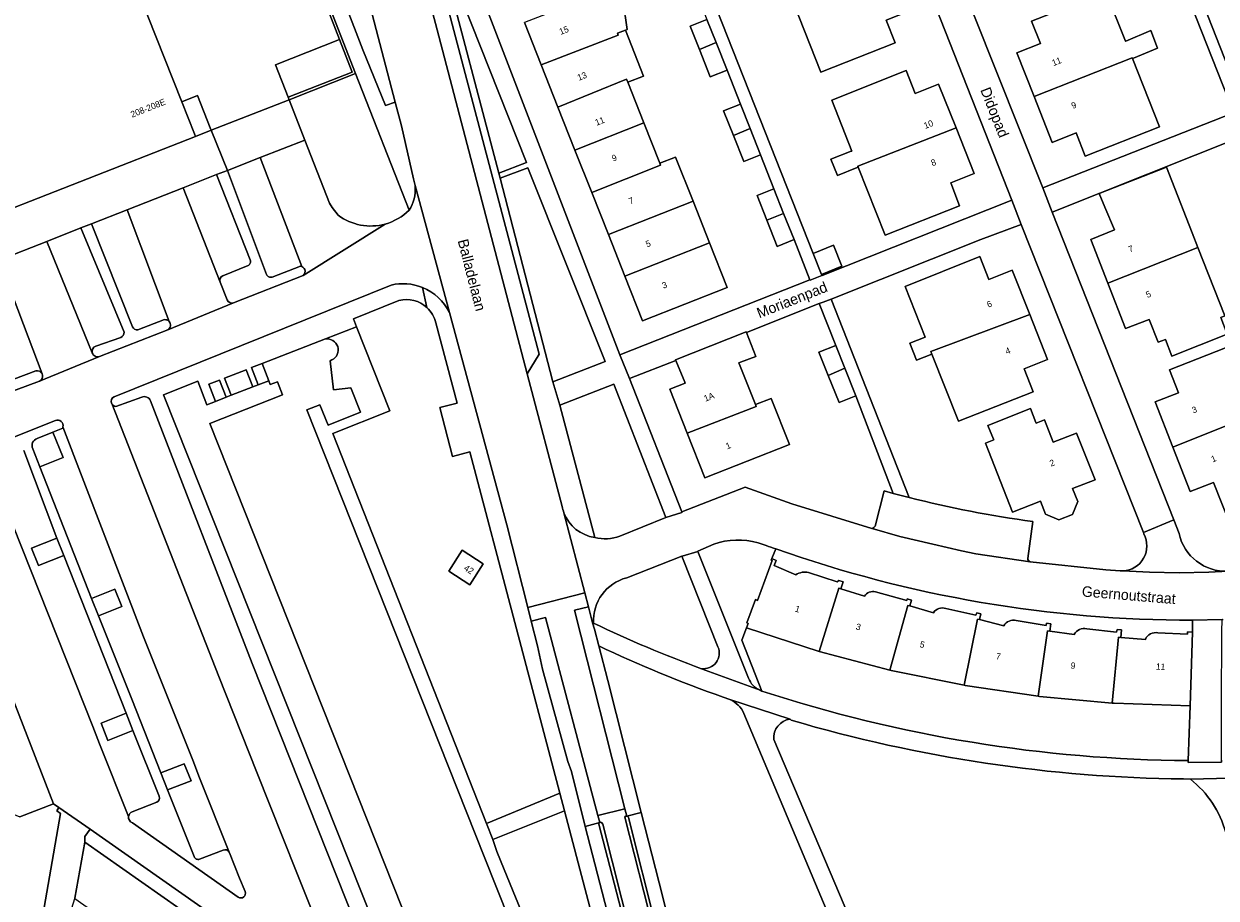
# Model space of a CAD drawing. Header units: metres. Extents: x 151448 to 154749, y 463108 to 465296.
# Tile 395 of 449: x 154419 to 154560, y 464219 to 464323. Entities that reach past the tile are written whole.
import ezdxf
from ezdxf.enums import TextEntityAlignment as Align

# ---------------------------------------------------------------- set-up
doc = ezdxf.new("R2010")
doc.units = ezdxf.units.M
for name, color, linetype, lineweight in [('B-PV-GR-BEPLANTING_CULTUUR_BODEMBEDEKKER-GV', 253, 'Continuous', 9), ('B-PV-GR-BEPLANTING_CULTUUR_BOSPLANTSOEN-GV', 253, 'Continuous', 9), ('B-PV-GR-BOS_LOOF-GV', 253, 'Continuous', 9), ('B-PV-IE-TERREINAFSCHEIDING_KUNSTMATIG_MUUR-G', 253, 'Continuous', 9), ('B-PV-OG-BEBOUWING-GV', 1, 'Continuous', 9), ('B-PV-OG-BEBOUWING-T18', 2, 'Continuous', 9), ('B-PV-OG-TERREIN_BEGROEID-GV', 253, 'Continuous', 9), ('B-PV-OG-TERREIN_ERF-GV', 253, 'Continuous', 9), ('B-PV-OG-TOPOGRAFIE-T18', 2, 'Continuous', 9), ('B-PV-VH-GESLOTENVERHARDING_ASFALT-GV', 253, 'Continuous', 9), ('B-PV-VH-GESLOTENVERHARDING_BETON-GV', 253, 'Continuous', 9), ('B-PV-VH-OPENVERHARDING_BETONSTRAATSTEEN-GV', 253, 'Continuous', 9), ('B-PV-VH-OPENVERHARDING_TEGEL-GV', 253, 'Continuous', 9)]:
    doc.layers.add(name, color=color, linetype=linetype, lineweight=lineweight)
doc.styles.add('Drong', font='txt', dxfattribs={"height": 1.8})

msp = doc.modelspace()

# ---------------------------------------------------------------- linework, layer by layer
at = {"layer": 'B-PV-GR-BEPLANTING_CULTUUR_BODEMBEDEKKER-GV', "flags": 128}
for points in [[(154452.258, 464308.948), (154450.387, 464313.734), (154441.146, 464310.104), (154443.072, 464305.344), (154446.979, 464306.877)], [(154423.661, 464259.675), (154422.854, 464261.718), (154419.855, 464260.526), (154420.674, 464258.479)], [(154427.804, 464252.499), (154430.553, 464253.599), (154429.742, 464255.656), (154426.961, 464254.575)], [(154431.063, 464240.953), (154428.112, 464239.788), (154428.891, 464237.728), (154431.872, 464238.921)], [(154435.17, 464233.904), (154435.968, 464231.863), (154438.765, 464232.949), (154437.958, 464234.973)]]:
    msp.add_lwpolyline(points, close=True, dxfattribs=at)
at = {"layer": 'B-PV-GR-BEPLANTING_CULTUUR_BODEMBEDEKKER-GV'}
msp.add_lwpolyline([(154420.52, 464273.549, 0.4700727), (154419.998, 464272.324)], format="xyb", dxfattribs=at)
at = {"layer": 'B-PV-GR-BEPLANTING_CULTUUR_BODEMBEDEKKER-GV', "flags": 128}
msp.add_lwpolyline([(154419.998, 464272.324), (154420.841, 464270.175), (154423.588, 464271.272), (154422.376, 464274.312), (154420.52, 464273.549)], dxfattribs=at)
at = {"layer": 'B-PV-GR-BEPLANTING_CULTUUR_BOSPLANTSOEN-GV', "flags": 128}
msp.add_lwpolyline([(154398.069, 464293.23), (154399.888, 464288.203), (154406.487, 464290.898), (154409.659, 464292.193), (154410.739, 464292.619), (154410.742, 464292.611), (154412.04, 464293.133), (154415.955, 464294.679), (154421.645, 464296.925), (154425.704, 464298.528), (154426.944, 464299.017), (154431.168, 464300.685), (154437.825, 464303.296), (154441.803, 464304.852), (154443.072, 464305.344), (154441.146, 464310.104), (154439.298, 464309.378)], close=True, dxfattribs=at)
at = {"layer": 'B-PV-GR-BOS_LOOF-GV', "flags": 128}
msp.add_lwpolyline([(154418.244, 464212.135), (154420.504, 464213.125), (154423.28, 464229.064), (154422.849, 464229.36), (154423.093, 464229.775), (154422.459, 464230.22), (154418.467, 464228.662)], dxfattribs=at)
at = {"layer": 'B-PV-IE-TERREINAFSCHEIDING_KUNSTMATIG_MUUR-G', "flags": 128}
for points in [[(154450.276, 464314.017), (154457.876, 464316.99), (154450.803, 464335.306), (154450.506, 464335.214), (154450.419, 464335.493), (154450.978, 464335.668)], [(154504.647, 464251.084), (154504.101, 464249.603), (154506.48, 464243.59)]]:
    msp.add_lwpolyline(points, dxfattribs=at)
at = {"layer": 'B-PV-OG-BEBOUWING-GV', "flags": 128}
for points in [[(154437.67, 464313.48), (154421.368, 464354.571), (154405.928, 464348.54), (154406.697, 464346.586), (154402.181, 464344.763), (154402.675, 464343.506), (154389.041, 464338.002), (154387.836, 464341.236), (154379.821, 464338.225), (154397.741, 464293.102), (154398.069, 464293.23), (154439.298, 464309.378), (154439.181, 464309.675)], [(154510.259, 464325.091), (154513.468, 464316.979), (154522.299, 464320.47), (154521.23, 464323.177), (154524.02, 464324.28), (154521.888, 464329.674)], [(154478.331, 464322.887), (154480.319, 464317.853), (154489.451, 464321.403), (154489.363, 464321.626), (154490.3, 464321.979), (154490.487, 464322.048), (154490.272, 464323.724), (154489.623, 464325.318), (154488.623, 464326.697), (154488.435, 464326.697), (154487.552, 464326.211), (154487.454, 464326.459)], [(154550.449, 464318.619), (154550.59, 464318.676), (154553.428, 464319.837), (154552.645, 464321.946), (154549.672, 464320.676), (154549.638, 464320.662), (154547.306, 464326.535), (154538.486, 464323.035), (154539.541, 464320.381), (154536.75, 464319.28), (154538.792, 464314.103), (154550.422, 464318.687)], [(154499.97, 464323.25), (154497.971, 464322.458), (154499.07, 464319.686), (154501.061, 464320.498)], [(154490.3, 464321.979), (154489.363, 464321.626), (154489.451, 464321.403), (154480.319, 464317.853), (154482.296, 464312.849), (154490.443, 464316.17), (154490.59, 464315.799), (154492.45, 464316.534)], [(154501.061, 464320.498), (154499.07, 464319.686), (154500.361, 464316.428), (154502.36, 464317.22)], [(154538.792, 464314.103), (154540.94, 464308.66), (154543.78, 464309.81), (154544.84, 464307.03), (154553.66, 464310.53), (154550.449, 464318.619), (154550.422, 464318.687)], [(154490.59, 464315.799), (154490.443, 464316.17), (154482.296, 464312.849), (154484.307, 464307.758), (154492.489, 464310.994)], [(154529.521, 464310.379), (154527.45, 464315.59), (154524.662, 464314.482), (154523.593, 464317.189), (154514.772, 464313.683), (154517.16, 464307.645), (154517.07, 464307.61), (154514.664, 464306.664), (154515.448, 464304.745), (154517.772, 464305.691), (154517.912, 464305.746), (154517.869, 464305.855)], [(154503.107, 464309.483), (154505.096, 464310.3), (154503.95, 464313.19), (154501.951, 464312.397)], [(154484.307, 464307.758), (154486.293, 464302.731), (154494.474, 464305.969), (154494.386, 464306.192), (154492.489, 464310.994)], [(154505.096, 464310.3), (154503.107, 464309.483), (154504.331, 464306.397), (154506.33, 464307.19)], [(154517.912, 464305.746), (154521.11, 464297.66), (154529.94, 464301.16), (154528.91, 464303.88), (154531.67, 464304.97), (154529.521, 464310.379), (154517.869, 464305.855)], [(154488.272, 464297.722), (154498.32, 464301.679), (154496.246, 464306.927), (154494.386, 464306.192), (154494.474, 464305.969), (154486.293, 464302.731)], [(154548.3, 464298.28), (154545.52, 464297.16), (154547.538, 464291.969), (154558.223, 464296.217), (154557.543, 464297.948), (154555.13, 464304.09), (154554.481, 464305.741), (154546.513, 464302.611), (154547.19, 464300.97)], [(154507.068, 464299.449), (154509.069, 464300.237), (154507.91, 464303.16), (154505.912, 464302.367)], [(154498.32, 464301.679), (154488.272, 464297.722), (154490.211, 464292.813), (154500.26, 464296.769)], [(154509.069, 464300.237), (154507.068, 464299.449), (154508.302, 464296.337), (154510.3, 464297.13)], [(154500.26, 464296.769), (154490.211, 464292.813), (154492.31, 464287.5), (154502.354, 464291.469)], [(154512.578, 464295.49), (154512.566, 464295.485), (154513.548, 464293.008), (154513.557, 464293.012), (154515.988, 464293.973), (154514.989, 464296.46)], [(154547.538, 464291.969), (154549.634, 464286.578), (154552.426, 464287.675), (154553.49, 464284.966), (154554.356, 464285.306), (154555.134, 464283.325), (154561.705, 464285.907), (154560.927, 464287.888), (154561.42, 464288.082), (154558.223, 464296.217)], [(154538.263, 464288.261), (154536.19, 464293.5), (154533.42, 464292.41), (154532.33, 464295.13), (154523.5, 464291.59), (154525.871, 464285.58), (154524.024, 464284.84), (154524.818, 464282.828), (154526.666, 464283.566), (154526.546, 464283.867)], [(154526.666, 464283.566), (154529.813, 464275.588), (154538.665, 464279.091), (154537.59, 464281.806), (154540.38, 464282.91), (154538.263, 464288.261), (154526.546, 464283.867)], [(154497.612, 464274.164), (154505.817, 464277.346), (154505.732, 464277.56), (154503.771, 464282.52), (154503.943, 464282.589), (154505.754, 464283.264), (154504.651, 464286.129), (154504.62, 464286.21), (154496.241, 464282.887), (154496.271, 464282.814), (154497.348, 464280.211), (154497.39, 464280.107), (154495.55, 464279.38)], [(154555.239, 464272.517), (154565.003, 464276.434), (154565.076, 464276.248), (154566.937, 464276.98), (154563.717, 464285.17), (154554.857, 464281.686), (154555.922, 464278.978), (154553.13, 464277.88)], [(154515.25, 464284.59), (154513.261, 464283.801), (154514.367, 464281.014), (154516.327, 464281.874)], [(154517.63, 464278.59), (154516.327, 464281.874), (154514.367, 464281.014), (154515.641, 464277.801)], [(154505.732, 464277.56), (154505.817, 464277.346), (154497.612, 464274.164), (154499.699, 464268.883), (154509.751, 464272.833), (154507.593, 464278.291)], [(154543.81, 464274.19), (154541.048, 464273.104), (154540.003, 464275.761), (154539.026, 464275.377), (154539.006, 464275.429), (154538.357, 464277.104), (154533.303, 464275.105), (154533.978, 464273.456), (154534, 464273.4), (154533.005, 464273.009), (154536.23, 464264.81), (154539.531, 464266.108), (154540.132, 464264.578), (154541.712, 464263.89), (154543.339, 464264.531), (154543.977, 464266.09), (154543.341, 464267.606), (154546.02, 464268.66)], [(154565.076, 464276.248), (154565.003, 464276.434), (154555.239, 464272.517), (154557.31, 464267.25), (154560.05, 464268.34), (154562.14, 464263.13), (154571.02, 464263.75), (154569.016, 464268.879), (154568.113, 464268.524)], [(154471.83, 464256.191), (154473.435, 464258.689), (154470.935, 464260.295), (154469.331, 464257.795)]]:
    msp.add_lwpolyline(points, close=True, dxfattribs=at)
for points in [[(154454.707, 464285.349), (154447.209, 464282.44), (154447.989, 464280.395), (154448.159, 464279.95), (154449.004, 464280.285), (154449.615, 464278.742), (154440.985, 464275.318), (154463.758, 464217.936), (154462.865, 464217.54), (154472.516, 464193.244), (154472.825, 464192.466), (154473.15, 464192.613), (154474.715, 464188.563), (154472.42, 464186.57)], [(154485.636, 464198.169), (154485.692, 464198.08), (154484.096, 464197.429), (154473.558, 464223.962), (154452.517, 464276.936), (154454.024, 464277.548), (154455.014, 464275.111), (154458.864, 464276.675), (154457.729, 464279.544), (154455.675, 464279.319), (154455.285, 464282.769), (154455.483, 464282.859)], [(154510.52, 464257.38), (154507.93, 464258.48), (154508.19, 464259.09), (154507.67, 464259.31), (154507.594, 464259.113), (154507.716, 464259.062), (154505.95, 464254.34), (154505.73, 464254.44), (154504.69, 464251.66), (154504.84, 464251.6), (154504.647, 464251.084), (154513.276, 464248.288), (154515.629, 464255.807), (154515.87, 464255.73)], [(154515.87, 464255.73), (154516.13, 464256.53), (154515.63, 464256.69), (154515.41, 464256.56), (154512.03, 464257.63)], [(154518.66, 464254.84), (154515.87, 464255.73), (154515.629, 464255.807), (154513.276, 464248.288), (154521.659, 464246.08), (154523.795, 464253.753), (154524.05, 464253.68), (154524.25, 464254.38), (154523.73, 464254.53), (154523.67, 464254.31), (154519.97, 464255.34)], [(154526.84, 464252.88), (154524.05, 464253.68), (154523.795, 464253.753), (154521.659, 464246.08), (154521.842, 464246.032), (154530.466, 464244.268), (154532.083, 464252.127), (154532.31, 464252.07), (154532.48, 464252.75), (154531.97, 464252.88), (154531.88, 464252.59), (154528.31, 464253.38)], [(154535.19, 464251.34), (154532.31, 464252.07), (154532.083, 464252.127), (154530.466, 464244.268), (154530.589, 464244.243), (154539.259, 464242.97), (154540.385, 464250.736), (154540.65, 464250.7)], [(154540.65, 464250.7), (154540.77, 464251.56), (154540.25, 464251.63), (154540.2, 464251.38), (154536.66, 464251.94)], [(154540.65, 464250.7), (154540.385, 464250.736), (154539.259, 464242.97), (154539.421, 464242.946), (154548.043, 464242.166), (154548.807, 464249.962), (154549.09, 464249.94), (154549.16, 464250.84), (154548.63, 464250.88), (154548.56, 464250.59), (154545.02, 464250.97)], [(154543.55, 464250.31), (154540.65, 464250.7)], [(154551.98, 464249.72), (154549.09, 464249.94), (154548.807, 464249.962), (154548.043, 464242.166), (154548.265, 464242.146), (154557.31, 464241.84), (154557.56, 464250.59), (154556.98, 464250.63), (154556.98, 464250.34), (154553.48, 464250.5)]]:
    msp.add_lwpolyline(points, dxfattribs=at)
at = {"layer": 'B-PV-OG-BEBOUWING-GV'}
for points in [[(154455.483, 464282.859, 0.8578682), (154454.707, 464285.349)], [(154512.03, 464257.63, 0.217186), (154510.52, 464257.38)], [(154519.97, 464255.34, 0.3525864), (154518.66, 464254.84)], [(154528.31, 464253.38, 0.326683), (154526.84, 464252.88)], [(154536.66, 464251.94, 0.3344997), (154535.19, 464251.34)], [(154545.02, 464250.97, 0.3372386), (154543.55, 464250.31)], [(154553.48, 464250.5, 0.3492024), (154551.98, 464249.72)]]:
    msp.add_lwpolyline(points, format="xyb", dxfattribs=at)
at = {"layer": 'B-PV-OG-TERREIN_BEGROEID-GV', "flags": 128}
for points in [[(154458.247, 464331.628), (154455.013, 464330.379), (154459.157, 464319.653), (154461.818, 464313.045), (154462.983, 464313.452)], [(154475.28, 464305.03), (154478.55, 464306.28), (154468.73, 464331.13), (154468.42, 464331)], [(154481.7, 464280.28), (154487.88, 464282.69), (154478.73, 464305.66), (154475.42, 464304.41)], [(154471.83, 464256.191), (154469.331, 464257.795), (154470.935, 464260.295), (154473.435, 464258.689)], [(154484.611, 464201.189), (154486.296, 464201.86), (154485.428, 464204.109), (154489.311, 464205.626), (154483.447, 464227.894), (154483.061, 464229.391), (154474.581, 464225.991), (154475.043, 464224.551), (154475.91, 464222.419)]]:
    msp.add_lwpolyline(points, close=True, dxfattribs=at)
for points in [[(154464.645, 464300.641), (154458.255, 464316.824), (154450.387, 464313.734), (154452.258, 464308.948), (154455.191, 464301.449), (154455.489, 464300.93), (154456.221, 464300.028)], [(154463.432, 464289.912), (154458.037, 464287.735), (154458.411, 464286.789), (154462.351, 464276.833), (154455.585, 464274.124), (154473.801, 464227.876)], [(154473.801, 464227.876), (154482.52, 464231.486), (154471.838, 464271.957), (154469.778, 464271.425), (154468.281, 464277.221), (154470.329, 464277.746), (154467.8, 464287.276)], [(154489.63, 464261.97), (154495.11, 464264.16), (154488.94, 464279.97), (154482.5, 464277.5)], [(154482.5, 464277.5), (154486.66, 464261.8)], [(154501.28, 464248.84), (154497.055, 464259.395), (154496.983, 464259.575), (154490.45, 464257.03)], [(154487.124, 464248.947), (154488.2, 464244.84), (154492.173, 464229.2), (154494.298, 464220.835), (154495.576, 464215.804), (154499.005, 464203.21), (154499.049, 464203.05), (154501.076, 464195.294)], [(154502.672, 464242.57), (154501.88, 464242.88)], [(154527.45, 464186.03), (154523.888, 464194.495), (154504.343, 464240.94)], [(154509.98, 464240.13), (154509.84, 464240.25)], [(154507.91, 464237.84), (154525.939, 464195.366), (154526.94, 464193.009), (154560.155, 464206.439), (154568.89, 464209.913), (154561.52, 464226.81)], [(154557.331, 464233.13), (154556.52, 464233.16)], [(154462.245, 464200.316), (154462.232, 464200.348), (154426.161, 464225.667), (154424.969, 464219.005), (154424.968, 464218.999), (154463.839, 464191.673)]]:
    msp.add_lwpolyline(points, dxfattribs=at)
at = {"layer": 'B-PV-OG-TERREIN_BEGROEID-GV'}
for points in [[(154461.789, 464298.981, 0.1302189), (154464.645, 464300.641)], [(154456.221, 464300.028, 0.231489), (154461.789, 464298.981)], [(154466.743, 464289.078, 0.2536579), (154463.432, 464289.912)], [(154467.8, 464287.276, 0.1493301), (154466.743, 464289.078)], [(154486.66, 464261.8, 0.1508486), (154489.63, 464261.97)], [(154490.45, 464257.03, 0.3563777), (154486.52, 464251.638)], [(154486.52, 464251.638, 0.0232209), (154499.32, 464246.235)], [(154501.88, 464242.88, -0.0270386), (154487.124, 464248.947)], [(154499.32, 464246.235, 0.5741716), (154501.28, 464248.84)], [(154504.343, 464240.94, 0.2038725), (154502.672, 464242.57)], [(154509.84, 464240.25, 0.4064744), (154507.91, 464237.84)], [(154556.52, 464233.16, -0.069103), (154509.98, 464240.13)], [(154561.52, 464226.81, 0.1597407), (154557.331, 464233.13)]]:
    msp.add_lwpolyline(points, format="xyb", dxfattribs=at)
at = {"layer": 'B-PV-OG-TERREIN_ERF-GV', "flags": 128}
for points in [[(154405.928, 464348.54), (154421.368, 464354.571), (154437.67, 464313.48), (154439.531, 464314.215), (154441.03, 464310.399), (154441.146, 464310.104), (154450.387, 464313.734), (154450.276, 464314.017), (154448.773, 464317.861), (154456.38, 464320.863), (154450.803, 464335.306), (154450.506, 464335.214), (154450.419, 464335.493), (154450.978, 464335.668), (154450.077, 464337.819), (154447.399, 464344.205), (154447.006, 464345.146), (154434.995, 464375.659), (154432.098, 464382.87), (154419.981, 464378.216), (154419.174, 464380.267), (154416.143, 464379.141)], [(154561.044, 464348.867), (154559.184, 464348.132), (154555.99, 464356.239), (154552.88, 464364.13), (154546.418, 464361.578), (154546.509, 464361.236), (154547.482, 464361.696), (154548.212, 464359.696), (154547.293, 464359.29), (154547.644, 464358.371), (154545.333, 464357.385), (154544.067, 464360.65), (154534.27, 464356.78), (154537.524, 464348.603), (154526.839, 464344.365), (154524.664, 464349.849), (154527.452, 464350.955), (154526.38, 464353.66), (154520.64, 464351.384), (154539.798, 464303.28), (154562.44, 464312.16)], [(154562.44, 464312.25), (154547.25, 464350.72), (154547.03, 464352.47), (154547.95, 464352.75), (154554.048, 464337.339), (154556.045, 464338.131), (154556.047, 464338.126), (154555.858, 464338.018), (154556.938, 464335.207), (154555.152, 464334.47), (154563.72, 464312.72)], [(154496.7, 464335.66), (154512.578, 464295.49), (154514.989, 464296.46), (154515.988, 464293.973), (154513.557, 464293.012), (154513.58, 464292.955), (154513.613, 464292.874), (154513.629, 464292.88), (154536.158, 464301.809), (154517.155, 464349.994)], [(154471.038, 464331.837), (154489.63, 464283.455), (154489.632, 464283.45), (154512.19, 464292.375), (154510.3, 464297.13), (154508.302, 464296.337), (154507.068, 464299.449), (154505.912, 464302.367), (154507.91, 464303.16), (154506.33, 464307.19), (154504.331, 464306.397), (154503.107, 464309.483), (154501.951, 464312.397), (154503.95, 464313.19), (154502.36, 464317.22), (154500.361, 464316.428), (154499.07, 464319.686), (154497.971, 464322.458), (154499.97, 464323.25)], [(154490.272, 464323.724), (154490.487, 464322.048), (154490.3, 464321.979), (154492.45, 464316.534), (154490.59, 464315.799), (154492.489, 464310.994), (154494.386, 464306.192), (154496.246, 464306.927), (154498.32, 464301.679), (154500.26, 464296.769), (154502.354, 464291.469), (154492.31, 464287.5), (154490.211, 464292.813), (154488.272, 464297.722), (154486.293, 464302.731), (154484.307, 464307.758), (154482.296, 464312.849), (154480.319, 464317.853), (154478.331, 464322.887)], [(154581.228, 464264.478), (154563.565, 464309.395), (154563.557, 464309.392), (154540.925, 464300.397), (154540.929, 464300.388), (154555.348, 464263.881), (154555.98, 464262.28)], [(154551.767, 464262.409), (154537.246, 464298.944), (154532.475, 464297.13), (154514.691, 464290.082), (154523.945, 464266.549)], [(154519.91, 464263.16), (154520.98, 464267.34), (154522.074, 464267.019), (154517.63, 464278.59), (154515.641, 464277.801), (154514.367, 464281.014), (154513.261, 464283.801), (154515.25, 464284.59), (154513.287, 464289.544), (154504.651, 464286.129), (154505.754, 464283.264), (154503.943, 464282.589), (154503.771, 464282.52), (154505.732, 464277.56), (154507.593, 464278.291), (154509.751, 464272.833), (154499.699, 464268.883), (154497.612, 464274.164), (154495.55, 464279.38), (154497.39, 464280.107), (154497.348, 464280.211), (154496.271, 464282.814)], [(154496.271, 464282.814), (154490.792, 464280.647), (154490.778, 464280.642), (154496.986, 464264.835), (154504.52, 464267.78), (154510.05, 464265.81), (154519.53, 464262.88), (154519.552, 464262.882)], [(154538.622, 464263.699), (154538.02, 464259.31)], [(154551.78, 464262.22), (154551.768, 464262.404), (154551.767, 464262.409)], [(154500.77, 464261), (154498.898, 464260.169), (154498.903, 464260.156)], [(154506.98, 464260.84), (154506.03, 464261.16)], [(154498.903, 464260.156), (154504.91, 464245.13)], [(154506.28, 464243.694), (154506.29, 464243.69), (154506.48, 464243.59), (154504.101, 464249.603), (154504.647, 464251.084), (154504.84, 464251.6), (154504.69, 464251.66), (154505.73, 464254.44), (154505.95, 464254.34), (154507.716, 464259.062), (154507.594, 464259.113), (154507.67, 464259.31), (154508.151, 464260.453)], [(154508.151, 464260.453), (154507.67, 464259.31), (154508.19, 464259.09), (154507.93, 464258.48), (154510.52, 464257.38)], [(154538.305, 464258.912), (154547.3, 464257.97), (154548.98, 464257.84)], [(154512.03, 464257.63), (154515.41, 464256.56), (154515.63, 464256.69), (154516.13, 464256.53), (154515.87, 464255.73), (154518.66, 464254.84)], [(154519.97, 464255.34), (154523.67, 464254.31), (154523.73, 464254.53), (154524.25, 464254.38), (154524.05, 464253.68), (154526.84, 464252.88)], [(154528.31, 464253.38), (154531.88, 464252.59), (154531.97, 464252.88), (154532.48, 464252.75), (154532.31, 464252.07), (154535.19, 464251.34)], [(154521.659, 464246.08), (154513.276, 464248.288), (154504.647, 464251.084), (154504.101, 464249.603), (154506.48, 464243.59)], [(154536.66, 464251.94), (154540.2, 464251.38), (154540.25, 464251.63), (154540.77, 464251.56), (154540.65, 464250.7), (154543.55, 464250.31)], [(154545.02, 464250.97), (154548.56, 464250.59), (154548.63, 464250.88), (154549.16, 464250.84), (154549.09, 464249.94), (154551.98, 464249.72)], [(154553.48, 464250.5), (154556.98, 464250.34), (154556.98, 464250.63), (154557.56, 464250.59), (154557.59, 464252)], [(154557.06, 464235.34), (154557.31, 464241.84), (154548.265, 464242.146), (154548.043, 464242.166), (154539.421, 464242.946), (154539.259, 464242.97), (154530.589, 464244.243), (154530.466, 464244.268), (154521.842, 464246.032), (154521.659, 464246.08)]]:
    msp.add_lwpolyline(points, dxfattribs=at)
for points in [[(154510.259, 464325.091), (154507.135, 464332.99), (154515.97, 464336.483), (154517.04, 464333.777), (154519.83, 464334.88), (154521.888, 464329.674), (154524.02, 464324.28), (154521.23, 464323.177), (154522.299, 464320.47), (154513.468, 464316.979)], [(154450.276, 464314.017), (154450.387, 464313.734), (154458.255, 464316.824), (154450.978, 464335.668), (154450.419, 464335.493), (154450.506, 464335.214), (154450.803, 464335.306), (154456.38, 464320.863), (154457.876, 464316.99)], [(154550.449, 464318.619), (154553.66, 464310.53), (154544.84, 464307.03), (154543.78, 464309.81), (154540.94, 464308.66), (154538.792, 464314.103), (154536.75, 464319.28), (154539.541, 464320.381), (154538.486, 464323.035), (154547.306, 464326.535), (154549.638, 464320.662), (154549.672, 464320.676), (154552.645, 464321.946), (154553.428, 464319.837), (154550.59, 464318.676)], [(154450.276, 464314.017), (154457.876, 464316.99), (154456.38, 464320.863), (154448.773, 464317.861)], [(154529.521, 464310.379), (154531.67, 464304.97), (154528.91, 464303.88), (154529.94, 464301.16), (154521.11, 464297.66), (154517.912, 464305.746), (154517.772, 464305.691), (154515.448, 464304.745), (154514.664, 464306.664), (154517.07, 464307.61), (154517.16, 464307.645), (154514.772, 464313.683), (154523.593, 464317.189), (154524.662, 464314.482), (154527.45, 464315.59)], [(154441.146, 464310.104), (154441.03, 464310.399), (154439.531, 464314.215), (154437.67, 464313.48), (154439.181, 464309.675), (154439.298, 464309.378)], [(154547.538, 464291.969), (154545.52, 464297.16), (154548.3, 464298.28), (154547.19, 464300.97), (154546.513, 464302.611), (154554.481, 464305.741), (154555.13, 464304.09), (154557.543, 464297.948), (154558.223, 464296.217), (154561.42, 464288.082), (154560.927, 464287.888), (154561.705, 464285.907), (154555.134, 464283.325), (154554.356, 464285.306), (154553.49, 464284.966), (154552.426, 464287.675), (154549.634, 464286.578)], [(154538.263, 464288.261), (154540.38, 464282.91), (154537.59, 464281.806), (154538.665, 464279.091), (154529.813, 464275.588), (154526.666, 464283.566), (154524.818, 464282.828), (154524.024, 464284.84), (154525.871, 464285.58), (154523.5, 464291.59), (154532.33, 464295.13), (154533.42, 464292.41), (154536.19, 464293.5)], [(154555.239, 464272.517), (154553.13, 464277.88), (154555.922, 464278.978), (154554.857, 464281.686), (154563.717, 464285.17), (154566.937, 464276.98), (154565.076, 464276.248), (154568.113, 464268.524), (154569.016, 464268.879), (154571.02, 464263.75), (154562.14, 464263.13), (154560.05, 464268.34), (154557.31, 464267.25)], [(154446.742, 464279.913), (154447.989, 464280.395), (154447.209, 464282.44), (154445.949, 464281.951)], [(154443.524, 464278.668), (154446.087, 464279.659), (154445.296, 464281.698), (154442.732, 464280.703)], [(154464.833, 464204.982), (154464.973, 464204.876), (154467.437, 464198.629), (154468.426, 464196.124), (154472.516, 464193.244), (154462.865, 464217.54), (154463.758, 464217.936), (154440.985, 464275.318), (154449.615, 464278.742), (154449.004, 464280.285), (154448.159, 464279.95), (154447.989, 464280.395), (154446.742, 464279.913), (154446.087, 464279.659), (154443.524, 464278.668), (154442.918, 464278.434), (154441.661, 464277.947), (154440.625, 464277.547), (154439.574, 464280.329), (154435.513, 464278.718)], [(154442.918, 464278.434), (154442.127, 464280.471), (154440.869, 464279.983), (154441.661, 464277.947)], [(154539.531, 464266.108), (154536.23, 464264.81), (154533.005, 464273.009), (154534, 464273.4), (154533.978, 464273.456), (154533.303, 464275.105), (154538.357, 464277.104), (154539.006, 464275.429), (154539.026, 464275.377), (154540.003, 464275.761), (154541.048, 464273.104), (154543.81, 464274.19), (154546.02, 464268.66), (154543.341, 464267.606), (154543.977, 464266.09), (154543.339, 464264.531), (154541.712, 464263.89), (154540.132, 464264.578)]]:
    msp.add_lwpolyline(points, close=True, dxfattribs=at)
at = {"layer": 'B-PV-OG-TERREIN_ERF-GV'}
for points in [[(154523.945, 464266.549, 0.0280838), (154538.622, 464263.699)], [(154519.552, 464262.882, 0.2859901), (154519.91, 464263.16)], [(154549.323, 464257.836, 0.5585702), (154551.78, 464262.22)], [(154555.98, 464262.28, 0.3664698), (154561.79, 464257.811)], [(154506.03, 464261.16, 0.1604582), (154500.77, 464261)], [(154508.151, 464260.453, -0.0025641), (154506.98, 464260.84)], [(154557.59, 464252, -0.085946), (154508.151, 464260.453)], [(154538.02, 464259.31, 0.2999308), (154538.305, 464258.912)], [(154510.52, 464257.38, -0.217186), (154512.03, 464257.63)], [(154548.98, 464257.84, 0.0291847), (154549.323, 464257.836)], [(154518.66, 464254.84, -0.3525864), (154519.97, 464255.34)], [(154526.84, 464252.88, -0.326683), (154528.31, 464253.38)], [(154535.19, 464251.34, -0.3344997), (154536.66, 464251.94)], [(154543.55, 464250.31, -0.3372386), (154545.02, 464250.97)], [(154551.98, 464249.72, -0.3492024), (154553.48, 464250.5)], [(154504.91, 464245.13, 0.2230873), (154506.28, 464243.694)], [(154506.48, 464243.59, 0.0775414), (154557.06, 464235.34)]]:
    msp.add_lwpolyline(points, format="xyb", dxfattribs=at)
at = {"layer": 'B-PV-VH-GESLOTENVERHARDING_ASFALT-GV', "flags": 128}
for points in [[(154482.803, 464265.48), (154478.651, 464281.21), (154478.656, 464281.218), (154468.158, 464321.28), (154465.294, 464332.088), (154465.289, 464332.091), (154465.278, 464332.097), (154464.801, 464333.908), (154458.247, 464331.628), (154462.983, 464313.452)], [(154462.983, 464313.452), (154463.719, 464310.625), (154465.156, 464304.331), (154465.364, 464303.56), (154469.435, 464288.484), (154476.226, 464263.29), (154478.711, 464253.507), (154485.486, 464255.229), (154483.007, 464264.744)], [(154509.84, 464240.25), (154502.672, 464242.57)], [(154504.343, 464240.94), (154523.888, 464194.495), (154525.939, 464195.366), (154507.91, 464237.84)], [(154565.23, 464233.336), (154565.103, 464233.332), (154557.331, 464233.13)]]:
    msp.add_lwpolyline(points, dxfattribs=at)
at = {"layer": 'B-PV-VH-GESLOTENVERHARDING_ASFALT-GV'}
for points in [[(154483.007, 464264.744, -0.0489206), (154482.803, 464265.48)], [(154502.672, 464242.57, -0.2038725), (154504.343, 464240.94)], [(154507.91, 464237.84, -0.4064744), (154509.84, 464240.25)], [(154557.331, 464233.13, -0.1597407), (154561.52, 464226.81)]]:
    msp.add_lwpolyline(points, format="xyb", dxfattribs=at)
at = {"layer": 'B-PV-VH-GESLOTENVERHARDING_ASFALT-GV', "flags": 128}
for points in [[(154479.128, 464251.868), (154480.817, 464252.296), (154487.038, 464228.805), (154490.229, 464229.614), (154484.271, 464253.172), (154485.914, 464253.589), (154485.486, 464255.229), (154478.711, 464253.507)], [(154487.038, 464228.805), (154480.817, 464252.296), (154479.128, 464251.868), (154479.866, 464248.965), (154480.44, 464246.184), (154483.482, 464235.216), (154483.891, 464234.025), (154485.507, 464227.525), (154487.254, 464227.978)], [(154487.124, 464248.947), (154486.612, 464250.911), (154486.41, 464251.69), (154485.914, 464253.589), (154484.271, 464253.172), (154490.229, 464229.614), (154490.448, 464228.762), (154492.173, 464229.2), (154488.2, 464244.84)], [(154493.894, 464215.377), (154495.576, 464215.804), (154494.298, 464220.835), (154492.173, 464229.2), (154490.448, 464228.762), (154490.566, 464228.728), (154490.675, 464228.604), (154493.962, 464215.551)], [(154490.735, 464214.544), (154490.639, 464214.582), (154490.534, 464214.726), (154487.128, 464227.777), (154487.161, 464227.928), (154487.254, 464227.978), (154485.507, 464227.525), (154488.988, 464214.091)]]:
    msp.add_lwpolyline(points, close=True, dxfattribs=at)
at = {"layer": 'B-PV-VH-GESLOTENVERHARDING_BETON-GV', "flags": 128}
msp.add_lwpolyline([(154493.606, 464215.435), (154490.214, 464228.62), (154490.302, 464228.732), (154490.448, 464228.762), (154490.229, 464229.614), (154487.038, 464228.805), (154487.254, 464227.978), (154487.348, 464228.029), (154487.463, 464227.995), (154487.62, 464227.813), (154490.934, 464214.638)], dxfattribs=at)
at = {"layer": 'B-PV-VH-OPENVERHARDING_BETONSTRAATSTEEN-GV', "flags": 128}
for points in [[(154537.246, 464298.944), (154551.767, 464262.409), (154555.348, 464263.881), (154540.929, 464300.388), (154540.925, 464300.397), (154539.798, 464303.28), (154520.64, 464351.384), (154517.155, 464349.994), (154536.158, 464301.809)], [(154465.294, 464332.088), (154468.158, 464321.28), (154478.656, 464281.218), (154480.06, 464283.53), (154467.66, 464330.69)], [(154586.34, 464321.632), (154563.811, 464312.688), (154563.743, 464312.662), (154562.471, 464312.172), (154562.44, 464312.16), (154539.798, 464303.28), (154540.925, 464300.397), (154563.557, 464309.392), (154563.565, 464309.395), (154564.882, 464309.877), (154564.981, 464309.911), (154587.478, 464318.752)], [(154489.632, 464283.45), (154490.792, 464280.647), (154496.271, 464282.814), (154496.241, 464282.887), (154504.62, 464286.21), (154504.651, 464286.129), (154513.287, 464289.544), (154513.747, 464289.726), (154514.691, 464290.082), (154532.475, 464297.13), (154537.246, 464298.944), (154536.158, 464301.809), (154513.629, 464292.88), (154513.613, 464292.874), (154512.198, 464292.338), (154512.19, 464292.375)], [(154412.541, 464255.626), (154412.189, 464255.33), (154408.934, 464254.166), (154408.632, 464253.97), (154408.48, 464253.673), (154408.527, 464253.374), (154417.765, 464228.955), (154418.467, 464228.662), (154422.459, 464230.22)], [(154557.31, 464241.84), (154557.06, 464235.34), (154557.052, 464235.12), (154560.998, 464235.16), (154561, 464235.38), (154561, 464241.91), (154561.06, 464250.63), (154561.106, 464252.06), (154561.128, 464252.067), (154561.104, 464252.066), (154557.59, 464252), (154557.56, 464250.59)], [(154473.801, 464227.876), (154474.581, 464225.991), (154483.061, 464229.391), (154482.52, 464231.486)], [(154493.808, 464215.364), (154493.894, 464215.377), (154493.962, 464215.551), (154490.675, 464228.604), (154490.566, 464228.728), (154490.448, 464228.762), (154490.302, 464228.732), (154490.214, 464228.62), (154493.606, 464215.435), (154493.694, 464215.346)], [(154490.735, 464214.544), (154490.934, 464214.638), (154487.62, 464227.813), (154487.463, 464227.995), (154487.348, 464228.029), (154487.254, 464227.978), (154487.161, 464227.928), (154487.128, 464227.777), (154490.534, 464214.726), (154490.639, 464214.582)]]:
    msp.add_lwpolyline(points, close=True, dxfattribs=at)
for points in [[(154456.221, 464300.028), (154455.489, 464300.93), (154455.191, 464301.449), (154452.258, 464308.948), (154446.979, 464306.877), (154451.915, 464293.949)], [(154446.979, 464306.877), (154443.072, 464305.344), (154447.725, 464292.989)], [(154451.915, 464293.949), (154446.979, 464306.877)], [(154441.803, 464304.852), (154437.825, 464303.296), (154442.213, 464292.082)], [(154445.763, 464294.73), (154441.803, 464304.852)], [(154443.053, 464289.982), (154442.213, 464292.082), (154437.825, 464303.296), (154431.168, 464300.685), (154436.154, 464287.427)], [(154469.435, 464288.484), (154465.364, 464303.56), (154465.366, 464303.435)], [(154436.154, 464287.427), (154431.168, 464300.685), (154426.944, 464299.017)], [(154461.789, 464298.981), (154452.066, 464292.865), (154443.786, 464289.64), (154436.005, 464286.426), (154427.914, 464283.273), (154420.774, 464280.338), (154412.444, 464277.272), (154405.379, 464274.477), (154405.891, 464273.181), (154406.957, 464270.484), (154408.022, 464267.787), (154409.088, 464265.09), (154410.154, 464262.393), (154411.219, 464259.696), (154412.363, 464256.801), (154412.647, 464256.172), (154412.634, 464255.811), (154412.541, 464255.626), (154422.459, 464230.22), (154423.093, 464229.775), (154426.782, 464227.187), (154467.25, 464198.797), (154467.437, 464198.629)], [(154426.944, 464299.017), (154431.835, 464286.797)], [(154452.066, 464292.865), (154461.789, 464298.981)], [(154430.819, 464286.144), (154425.704, 464298.528), (154421.645, 464296.925), (154427.046, 464283.714)], [(154427.046, 464283.714), (154421.645, 464296.925), (154415.955, 464294.679), (154421.089, 464281.206)], [(154421.089, 464281.206), (154415.955, 464294.679), (154412.04, 464293.133), (154416.84, 464280.921)], [(154442.535, 464292.833), (154445.526, 464294.056)], [(154448.374, 464292.699), (154451.741, 464294.005)], [(154429.634, 464278.5), (154462.495, 464291.741)], [(154436.005, 464286.426), (154443.786, 464289.64)], [(154432.446, 464286.434), (154435.605, 464287.642)], [(154427.455, 464284.488), (154430.42, 464285.532)], [(154420.774, 464280.338), (154427.914, 464283.273)], [(154417.735, 464280.573), (154420.34, 464281.553)], [(154467.437, 464198.629), (154464.973, 464204.876), (154464.833, 464204.982), (154464.857, 464204.786), (154456.861, 464210.369), (154456.822, 464210.399), (154456.814, 464210.404), (154456.776, 464210.431), (154455.634, 464211.289), (154451.318, 464222.031), (154446.514, 464234.049), (154442.047, 464245.311), (154429.355, 464277.676), (154429.333, 464277.725)], [(154432.907, 464278.446), (154429.823, 464277.34)], [(154459.39, 464213.192), (154446.006, 464246.872), (154433.954, 464278.011)], [(154429.355, 464277.676), (154442.047, 464245.311), (154446.514, 464234.049), (154451.318, 464222.031), (154455.634, 464211.289), (154456.776, 464210.431), (154456.814, 464210.404)], [(154414.609, 464272.474), (154422.669, 464275.686)], [(154443.29, 464224.488), (154439.783, 464233.312), (154438.965, 464235.379), (154433.131, 464250.028), (154423.57, 464274.913), (154423.539, 464274.789), (154422.376, 464274.312), (154423.588, 464271.272), (154420.841, 464270.175), (154426.961, 464254.575), (154429.742, 464255.656), (154430.553, 464253.599), (154427.804, 464252.499), (154431.737, 464242.615), (154435.17, 464233.904), (154437.958, 464234.973), (154438.765, 464232.949), (154435.968, 464231.863), (154439.147, 464223.948)], [(154423.57, 464274.913), (154433.131, 464250.028), (154438.965, 464235.379), (154439.783, 464233.312), (154443.29, 464224.488), (154443.328, 464224.408), (154444.507, 464221.39), (154445.18, 464219.797)], [(154422.854, 464261.718), (154418.928, 464272.104)], [(154414.42, 464271.251), (154427.095, 464239.39), (154427.906, 464237.334), (154431.356, 464228.725)], [(154431.356, 464228.725), (154427.906, 464237.334), (154427.095, 464239.39), (154414.42, 464271.251)], [(154548.98, 464257.84), (154547.3, 464257.97), (154538.305, 464258.912), (154531.878, 464259.88), (154530.167, 464260.236), (154526.758, 464260.996), (154522.847, 464261.934), (154519.552, 464262.882), (154519.53, 464262.88), (154510.05, 464265.81), (154504.52, 464267.78), (154496.986, 464264.835), (154497.009, 464264.777), (154495.11, 464264.16), (154489.63, 464261.97)], [(154523.945, 464266.549), (154522.074, 464267.019), (154520.98, 464267.34), (154519.91, 464263.16)], [(154483.007, 464264.744), (154485.486, 464255.229), (154485.914, 464253.589), (154486.41, 464251.69), (154486.52, 464251.638)], [(154538.02, 464259.31), (154538.622, 464263.699)], [(154555.98, 464262.28), (154555.348, 464263.881), (154551.767, 464262.409), (154551.768, 464262.404), (154551.78, 464262.22)], [(154519.552, 464262.882), (154522.847, 464261.934), (154526.758, 464260.996), (154530.167, 464260.236), (154531.878, 464259.88), (154538.305, 464258.912)], [(154434.978, 464231.102), (154431.872, 464238.921), (154428.891, 464237.728), (154428.112, 464239.788), (154431.063, 464240.953), (154423.661, 464259.675), (154420.674, 464258.479), (154419.855, 464260.526), (154422.854, 464261.718)], [(154490.45, 464257.03), (154496.983, 464259.575), (154497.021, 464259.587), (154498.903, 464260.156), (154498.898, 464260.169), (154500.77, 464261)], [(154506.03, 464261.16), (154506.98, 464260.84)], [(154549.323, 464257.836), (154552.478, 464257.676), (154555.985, 464257.605), (154559.51, 464257.671), (154561.79, 464257.811)], [(154561.79, 464257.811), (154559.51, 464257.671), (154555.985, 464257.605), (154552.478, 464257.676), (154549.323, 464257.836)], [(154486.52, 464251.638), (154486.41, 464251.69), (154486.612, 464250.911), (154487.124, 464248.947)], [(154557.59, 464252), (154561.104, 464252.066), (154561.128, 464252.067), (154561.2, 464252.09)], [(154506.48, 464243.59), (154506.29, 464243.69), (154506.28, 464243.694), (154499.33, 464246.22), (154499.32, 464246.235)], [(154501.88, 464242.88), (154502.672, 464242.57), (154509.84, 464240.25), (154509.98, 464240.13)], [(154561, 464235.38), (154560.998, 464235.16), (154557.052, 464235.12), (154557.06, 464235.34)], [(154556.52, 464233.16), (154557.331, 464233.13), (154565.103, 464233.332), (154565.23, 464233.336), (154565.348, 464233.339), (154565.363, 464233.339), (154565.642, 464233.345), (154565.95, 464233.38)], [(154463.839, 464191.673), (154463.527, 464190.556), (154463.07, 464190.33), (154459.771, 464188.511), (154458.861, 464187.977), (154452.539, 464192.473), (154423.804, 464212.594), (154424.625, 464217.814), (154424.968, 464218.999), (154424.969, 464219.005), (154426.161, 464225.667), (154426.172, 464226.32), (154426.782, 464227.187), (154423.093, 464229.775), (154422.849, 464229.36), (154423.28, 464229.064), (154420.504, 464213.125), (154419.699, 464208.275), (154423.172, 464205.791), (154459.526, 464180.32), (154470.674, 464190.366), (154468.426, 464196.124), (154462.245, 464200.316), (154463.949, 464196.052)], [(154431.78, 464229.253), (154434.698, 464230.413)], [(154444.356, 464219.143), (154431.805, 464227.967)], [(154439.767, 464223.643), (154442.557, 464224.706)]]:
    msp.add_lwpolyline(points, dxfattribs=at)
at = {"layer": 'B-PV-VH-OPENVERHARDING_BETONSTRAATSTEEN-GV'}
for points in [[(154465.366, 464303.435, -0.15214), (154464.645, 464300.641)], [(154464.645, 464300.641, -0.1302189), (154461.789, 464298.981)], [(154461.789, 464298.981, -0.231489), (154456.221, 464300.028)], [(154445.526, 464294.056, 0.4378102), (154445.763, 464294.73)], [(154451.741, 464294.005, -0.0691967), (154451.915, 464293.949)], [(154451.915, 464293.949, -0.1923919), (154452.247, 464293.585)], [(154452.247, 464293.585, -0.3097026), (154452.066, 464292.865)], [(154442.213, 464292.082, -0.4018962), (154442.535, 464292.833)], [(154447.725, 464292.989, 0.4162272), (154448.374, 464292.699)], [(154462.495, 464291.741, -0.1547342), (154466.211, 464291.456)], [(154466.211, 464291.456, -0.183665), (154469.435, 464288.484)], [(154443.786, 464289.64, -0.4065278), (154443.053, 464289.982)], [(154435.605, 464287.642, -0.2384287), (154436.154, 464287.427)], [(154431.835, 464286.797, 0.3716209), (154432.446, 464286.434)], [(154436.154, 464287.427, -0.4745685), (154436.005, 464286.426)], [(154430.42, 464285.532, 0.3389858), (154430.819, 464286.144)], [(154427.046, 464283.714, -0.3855407), (154427.455, 464284.488)], [(154427.914, 464283.273, -0.452606), (154427.046, 464283.714)], [(154420.34, 464281.553, -0.3615358), (154421.089, 464281.206)], [(154421.126, 464281.108, -0.3741944), (154420.774, 464280.338)], [(154421.089, 464281.206, -0.0513989), (154421.126, 464281.108)], [(154429.333, 464277.725, -0.3937845), (154429.634, 464278.5)], [(154433.954, 464278.011, 0.4424312), (154432.907, 464278.446)], [(154429.823, 464277.34, -0.2514102), (154429.355, 464277.676)], [(154422.669, 464275.686, -0.5830062), (154423.57, 464274.913)], [(154538.622, 464263.699, -0.0280838), (154523.945, 464266.549)], [(154486.66, 464261.8, -0.2757557), (154483.007, 464264.744)], [(154519.91, 464263.16, -0.2859901), (154519.552, 464262.882)], [(154551.78, 464262.22, -0.5585702), (154549.323, 464257.836)], [(154561.79, 464257.811, -0.3664698), (154555.98, 464262.28)], [(154489.63, 464261.97, -0.1508486), (154486.66, 464261.8)], [(154500.77, 464261, -0.1604582), (154506.03, 464261.16)], [(154506.98, 464260.84, 0.0025641), (154508.151, 464260.453)], [(154508.151, 464260.453, 0.085946), (154557.59, 464252)], [(154538.305, 464258.912, -0.2999308), (154538.02, 464259.31)], [(154486.52, 464251.638, -0.3563777), (154490.45, 464257.03)], [(154549.323, 464257.836, -0.0291847), (154548.98, 464257.84)], [(154499.32, 464246.235, -0.0232209), (154486.52, 464251.638)], [(154487.124, 464248.947, 0.0270386), (154501.88, 464242.88)], [(154557.06, 464235.34, -0.0775414), (154506.48, 464243.59)], [(154509.98, 464240.13, 0.069103), (154556.52, 464233.16)], [(154434.698, 464230.413, 0.4010049), (154434.978, 464231.102)], [(154431.805, 464227.967, -0.3622789), (154431.356, 464228.725)], [(154431.356, 464228.725, -0.2647593), (154431.78, 464229.253)], [(154442.557, 464224.706, -0.3959149), (154443.29, 464224.488)], [(154439.147, 464223.948, 0.437535), (154439.767, 464223.643)], [(154445.18, 464219.797, -0.7482157), (154444.356, 464219.143)]]:
    msp.add_lwpolyline(points, format="xyb", dxfattribs=at)
at = {"layer": 'B-PV-VH-OPENVERHARDING_TEGEL-GV', "flags": 128}
for points in [[(154554.048, 464337.339), (154547.95, 464352.75), (154547.03, 464352.47), (154547.25, 464350.72), (154562.44, 464312.25), (154562.471, 464312.172), (154563.743, 464312.662), (154563.72, 464312.72), (154555.152, 464334.47), (154554.984, 464334.895)], [(154513.557, 464293.012), (154513.548, 464293.008), (154512.566, 464295.485), (154512.578, 464295.49), (154496.7, 464335.66), (154495.88, 464335.97), (154495.28, 464335.06), (154496, 464333.28), (154497.201, 464330.275), (154498.41, 464327.25), (154499.97, 464323.25), (154501.061, 464320.498), (154502.36, 464317.22), (154503.95, 464313.19), (154505.096, 464310.3), (154506.33, 464307.19), (154507.91, 464303.16), (154509.069, 464300.237), (154510.3, 464297.13), (154512.19, 464292.375), (154512.198, 464292.338), (154513.613, 464292.874), (154513.58, 464292.955)], [(154516.327, 464281.874), (154517.63, 464278.59), (154522.074, 464267.019), (154523.945, 464266.549), (154514.691, 464290.082), (154513.747, 464289.726), (154513.287, 464289.544), (154515.25, 464284.59)], [(154426.161, 464225.667), (154462.232, 464200.348), (154462.245, 464200.316), (154468.426, 464196.124), (154467.437, 464198.629), (154467.25, 464198.797), (154426.782, 464227.187), (154426.172, 464226.32)]]:
    msp.add_lwpolyline(points, close=True, dxfattribs=at)
for points in [[(154455.013, 464330.379), (154458.247, 464331.628), (154458.034, 464332.436), (154457.963, 464332.696), (154454.617, 464331.403), (154452.211, 464337.632), (154450.077, 464337.819), (154450.978, 464335.668), (154458.255, 464316.824), (154464.645, 464300.641)], [(154468.327, 464336.912), (154468.42, 464331), (154468.73, 464331.13), (154478.55, 464306.28), (154475.28, 464305.03), (154475.42, 464304.41)], [(154486.66, 464261.8), (154482.5, 464277.5), (154481.7, 464280.28), (154475.42, 464304.41), (154475.28, 464305.03), (154468.42, 464331), (154468.327, 464336.912)], [(154475.42, 464304.41), (154478.73, 464305.66), (154487.88, 464282.69), (154481.7, 464280.28), (154482.5, 464277.5), (154488.94, 464279.97), (154495.11, 464264.16), (154497.009, 464264.777), (154496.986, 464264.835), (154490.778, 464280.642), (154490.792, 464280.647), (154489.632, 464283.45), (154489.63, 464283.455), (154471.038, 464331.837), (154469.27, 464336.44)], [(154464.801, 464333.908), (154465.278, 464332.097), (154465.289, 464332.091), (154465.294, 464332.088), (154467.66, 464330.69), (154480.06, 464283.53), (154478.656, 464281.218), (154478.651, 464281.21), (154482.803, 464265.48)], [(154465.366, 464303.435), (154465.364, 464303.56), (154465.156, 464304.331), (154463.719, 464310.625), (154462.983, 464313.452), (154461.818, 464313.045), (154459.157, 464319.653), (154455.013, 464330.379)], [(154447.725, 464292.989), (154443.072, 464305.344), (154441.803, 464304.852), (154445.763, 464294.73)], [(154431.835, 464286.797), (154426.944, 464299.017), (154425.704, 464298.528), (154430.819, 464286.144)], [(154445.526, 464294.056), (154442.535, 464292.833)], [(154451.741, 464294.005), (154448.374, 464292.699)], [(154442.213, 464292.082), (154443.053, 464289.982)], [(154443.786, 464289.64), (154452.066, 464292.865)], [(154462.495, 464291.741), (154429.634, 464278.5)], [(154466.211, 464291.456), (154466.743, 464289.078)], [(154466.743, 464289.078), (154466.211, 464291.456)], [(154464.833, 464204.982), (154435.513, 464278.718), (154439.574, 464280.329), (154440.625, 464277.547), (154441.661, 464277.947), (154440.869, 464279.983), (154442.127, 464280.471), (154442.918, 464278.434), (154443.524, 464278.668), (154442.732, 464280.703), (154445.296, 464281.698), (154446.087, 464279.659), (154446.742, 464279.913), (154445.949, 464281.951), (154447.209, 464282.44), (154454.707, 464285.349), (154458.411, 464286.789), (154458.037, 464287.735), (154463.432, 464289.912)], [(154435.605, 464287.642), (154432.446, 464286.434)], [(154467.8, 464287.276), (154470.329, 464277.746), (154468.281, 464277.221), (154469.778, 464271.425), (154471.838, 464271.957), (154482.52, 464231.486), (154483.061, 464229.391), (154483.447, 464227.894), (154489.311, 464205.626), (154491.064, 464206.08), (154488.988, 464214.091), (154485.507, 464227.525), (154483.891, 464234.025), (154483.482, 464235.216), (154480.44, 464246.184), (154479.866, 464248.965), (154479.128, 464251.868), (154478.711, 464253.507), (154476.226, 464263.29), (154469.435, 464288.484)], [(154427.914, 464283.273), (154436.005, 464286.426)], [(154485.778, 464198.345), (154484.611, 464201.189), (154475.91, 464222.419), (154475.043, 464224.551), (154474.581, 464225.991), (154473.801, 464227.876), (154455.585, 464274.124), (154462.351, 464276.833), (154458.411, 464286.789), (154454.707, 464285.349)], [(154430.42, 464285.532), (154427.455, 464284.488)], [(154455.483, 464282.859), (154455.285, 464282.769), (154455.675, 464279.319), (154457.729, 464279.544), (154458.864, 464276.675), (154455.014, 464275.111), (154454.024, 464277.548), (154452.517, 464276.936), (154473.558, 464223.962)], [(154420.34, 464281.553), (154417.735, 464280.573)], [(154412.444, 464277.272), (154420.774, 464280.338)], [(154429.333, 464277.725), (154429.355, 464277.676)], [(154429.823, 464277.34), (154432.907, 464278.446)], [(154433.954, 464278.011), (154446.006, 464246.872), (154459.39, 464213.192)], [(154422.669, 464275.686), (154414.609, 464272.474)], [(154420.52, 464273.549), (154422.376, 464274.312), (154423.539, 464274.789), (154423.57, 464274.913)], [(154418.928, 464272.104), (154422.854, 464261.718), (154423.661, 464259.675), (154431.063, 464240.953), (154431.872, 464238.921), (154434.978, 464231.102)], [(154439.147, 464223.948), (154435.968, 464231.863), (154435.17, 464233.904), (154431.737, 464242.615), (154427.804, 464252.499), (154426.961, 464254.575), (154420.841, 464270.175), (154419.998, 464272.324)], [(154504.91, 464245.13), (154498.903, 464260.156), (154497.021, 464259.587), (154496.983, 464259.575), (154497.055, 464259.395), (154501.28, 464248.84)], [(154499.32, 464246.235), (154499.33, 464246.22), (154506.28, 464243.694)], [(154434.698, 464230.413), (154431.78, 464229.253)], [(154431.805, 464227.967), (154444.356, 464219.143)], [(154442.557, 464224.706), (154439.767, 464223.643)], [(154445.18, 464219.797), (154444.507, 464221.39), (154443.328, 464224.408), (154443.29, 464224.488)], [(154473.558, 464223.962), (154484.096, 464197.429), (154485.692, 464198.08), (154485.636, 464198.169)]]:
    msp.add_lwpolyline(points, dxfattribs=at)
at = {"layer": 'B-PV-VH-OPENVERHARDING_TEGEL-GV'}
for points in [[(154464.645, 464300.641, 0.15214), (154465.366, 464303.435)], [(154445.763, 464294.73, -0.4378102), (154445.526, 464294.056)], [(154451.915, 464293.949, 0.0691967), (154451.741, 464294.005)], [(154452.247, 464293.585, 0.1923919), (154451.915, 464293.949)], [(154452.066, 464292.865, 0.3097026), (154452.247, 464293.585)], [(154442.535, 464292.833, 0.4018962), (154442.213, 464292.082)], [(154448.374, 464292.699, -0.4162272), (154447.725, 464292.989)], [(154466.211, 464291.456, 0.1547342), (154462.495, 464291.741)], [(154469.435, 464288.484, 0.183665), (154466.211, 464291.456)], [(154443.053, 464289.982, 0.4065278), (154443.786, 464289.64)], [(154463.432, 464289.912, -0.2536579), (154466.743, 464289.078)], [(154466.743, 464289.078, -0.1493301), (154467.8, 464287.276)], [(154436.154, 464287.427, 0.2384287), (154435.605, 464287.642)], [(154432.446, 464286.434, -0.3716209), (154431.835, 464286.797)], [(154436.005, 464286.426, 0.4745685), (154436.154, 464287.427)], [(154430.819, 464286.144, -0.3389858), (154430.42, 464285.532)], [(154454.707, 464285.349, -0.8578682), (154455.483, 464282.859)], [(154427.455, 464284.488, 0.3855407), (154427.046, 464283.714)], [(154427.046, 464283.714, 0.452606), (154427.914, 464283.273)], [(154421.089, 464281.206, 0.3615358), (154420.34, 464281.553)], [(154420.774, 464280.338, 0.3741944), (154421.126, 464281.108)], [(154421.126, 464281.108, 0.0513989), (154421.089, 464281.206)], [(154429.634, 464278.5, 0.3937845), (154429.333, 464277.725)], [(154432.907, 464278.446, -0.4424312), (154433.954, 464278.011)], [(154429.355, 464277.676, 0.2514102), (154429.823, 464277.34)], [(154423.57, 464274.913, 0.5830062), (154422.669, 464275.686)], [(154419.998, 464272.324, -0.4700727), (154420.52, 464273.549)], [(154482.803, 464265.48, 0.0489206), (154483.007, 464264.744)], [(154483.007, 464264.744, 0.2757557), (154486.66, 464261.8)], [(154501.28, 464248.84, -0.5741716), (154499.32, 464246.235)], [(154506.28, 464243.694, -0.2230873), (154504.91, 464245.13)], [(154434.978, 464231.102, -0.4010049), (154434.698, 464230.413)], [(154431.356, 464228.725, 0.3622789), (154431.805, 464227.967)], [(154431.78, 464229.253, 0.2647593), (154431.356, 464228.725)], [(154443.29, 464224.488, 0.3959149), (154442.557, 464224.706)], [(154439.767, 464223.643, -0.437535), (154439.147, 464223.948)], [(154444.356, 464219.143, 0.7482157), (154445.18, 464219.797)]]:
    msp.add_lwpolyline(points, format="xyb", dxfattribs=at)

# ---------------------------------------------------------------- texts
at = {"layer": 'B-PV-OG-BEBOUWING-T18', "style": 'Drong'}
for s, rotation, p in [('15', 21.5, (154482.999, 464321.956)), ('11', 21.5, (154541.453, 464318.257)), ('13', 21.5, (154485.147, 464316.518)), ('208-208E', 21.6, (154433.66, 464312.741)), ('9', 21.5, (154543.498, 464313.074)), ('11', 21.5, (154487.253, 464311.188)), ('10', 21.7, (154526.25, 464310.809)), ('9', 21.5, (154488.974, 464306.831)), ('8', 21.7, (154526.842, 464306.289)), ('7', 21.5, (154490.984, 464301.743)), ('5', 21.5, (154492.994, 464296.655)), ('7', 21.2, (154550.249, 464296.034)), ('3', 21.5, (154494.933, 464291.747)), ('5', 21.2, (154552.344, 464290.645)), ('6', 21.6, (154533.474, 464289.491)), ('4', 21.6, (154535.669, 464283.945)), ('1A', 21.6, (154500.211, 464278.471)), ('3', 21.5, (154557.793, 464276.952)), ('1', 21.6, (154502.493, 464272.697)), ('2', 21.8, (154540.915, 464270.655)), ('1', 21.5, (154560.075, 464271.15)), ('42', 327.3, (154471.73, 464258.01)), ('1', 342.1, (154510.72, 464253.321)), ('3', 345.2, (154517.938, 464251.196)), ('5', 344, (154525.512, 464249.1)), ('7', 351.7, (154534.546, 464247.705)), ('9', 354.8, (154543.406, 464246.602)), ('11', 357.4, (154553.796, 464246.481))]:
    msp.add_text(s, height=0.75, rotation=rotation, dxfattribs=at).set_placement(p, align=Align.MIDDLE)
at = {"layer": 'B-PV-OG-TOPOGRAFIE-T18', "style": 'Drong'}
for s, rotation, p in [('Didopad', 291.6, (154533.962, 464312.173)), ('Balladelaan', 284.4, (154472.101, 464292.944)), ('Moriaenpad', 21.6, (154510.115, 464289.836)), ('Geernoutstraat', 355.3, (154550.017, 464254.976))]:
    msp.add_text(s, height=1.25, rotation=rotation, dxfattribs=at).set_placement(p, align=Align.MIDDLE)

doc.saveas('drawing.dxf')
